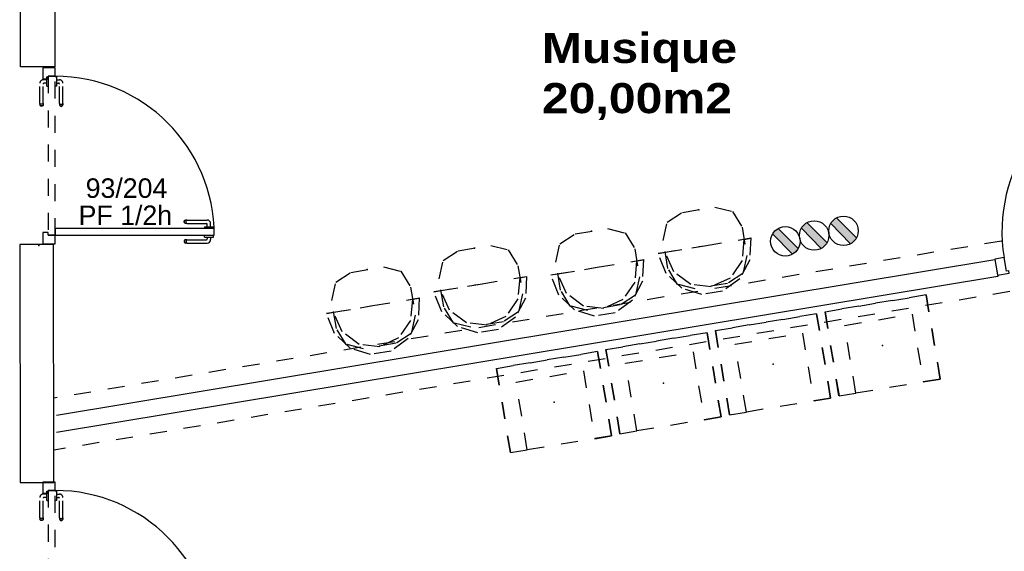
# Model space of a CAD drawing. Header units: millimetres. Extents: x -15 to 127, y -65 to 67.
# Tile 271 of 476: x 41.74 to 47.5, y 15.06 to 18.17. Entities that reach past the tile are written whole.
import ezdxf

# ---------------------------------------------------------------- set-up
doc = ezdxf.new("R2010")
doc.units = ezdxf.units.MM
doc.header["$MEASUREMENT"] = 0
doc.linetypes.add('PC_DASH_3', pattern=[0.055556, 0.027778, -0.027778])
doc.linetypes.add('PC_DASH_5', pattern=[0.069444, 0.027778, -0.041667])
doc.layers.add('Cfa', color=1, linetype='Continuous')
doc.layers.add('structure rdc', color=7, linetype='Continuous')
doc.styles.get("Standard").update_dxf_attribs({"font": 'BKANT.TTF'})

# ---------------------------------------------------------------- blocks, each defined once
blk = doc.blocks.new('BDR')
for p, q in [((-0.217, 0.129), (0.124, 0.469)), ((-0.123, 0.033), (0.222, 0.37))]:
    blk.add_line(p, q)
blk.add_circle((0.002, 0.25), 0.251)
blk.add_solid([(-0.219, 0.137), (0.124, 0.469), (-0.123, 0.033), (0.222, 0.37)])
blk = doc.blocks.new('PD_4888')
at = {"layer": 'structure rdc', "color": 0}
for p, q in [((43.38, -11.8509), (43.3794, -11.8544)), ((43.3794, -11.8544), (43.38, -11.8578)), ((43.3818, -11.8479), (43.38, -11.8509)), ((43.38, -11.8578), (43.3818, -11.8608)), ((43.3844, -11.8457), (43.3818, -11.8479)), ((43.3818, -11.8608), (43.3844, -11.863)), ((43.383, -11.8509), (43.3825, -11.8544)), ((43.3825, -11.8544), (43.383, -11.8578)), ((43.3846, -11.8479), (43.383, -11.8509)), ((43.383, -11.8578), (43.3846, -11.8608)), ((43.3877, -11.8445), (43.3844, -11.8457)), ((43.3844, -11.863), (43.3877, -11.8642)), ((43.3869, -11.8457), (43.3846, -11.8479)), ((43.3846, -11.8608), (43.3869, -11.863)), ((43.3899, -11.8445), (43.3877, -11.8445)), ((43.3899, -11.8642), (43.3877, -11.8642)), ((43.396, -11.8445), (43.3899, -11.8445)), ((43.396, -11.8642), (43.3899, -11.8642)), ((43.3921, -11.8509), (43.3917, -11.8544)), ((43.3917, -11.8544), (43.3921, -11.8578)), ((43.393, -11.8479), (43.3921, -11.8509)), ((43.3921, -11.8578), (43.393, -11.8608)), ((43.3943, -11.8457), (43.393, -11.8479)), ((43.393, -11.8608), (43.3943, -11.863)), ((43.396, -11.8445), (43.5103, -11.8445)), ((43.396, -11.8642), (43.515, -11.8642)), ((43.4981, -11.8191), (43.4981, -11.819)), ((43.4981, -11.8289), (43.4981, -11.8191)), ((43.4981, -11.829), (43.4981, -11.8289)), ((43.4981, -11.829), (43.4998, -11.829)), ((43.4998, -11.829), (43.5045, -11.829)), ((43.5045, -11.829), (43.5117, -11.829)), ((43.5117, -11.829), (43.5205, -11.829)), ((43.5153, -11.829), (43.5153, -11.8395)), ((43.5205, -11.829), (43.5299, -11.829)), ((43.5299, -11.829), (43.5387, -11.829)), ((43.535, -11.829), (43.535, -11.8442)), ((43.5387, -11.829), (43.5459, -11.829)), ((43.5459, -11.829), (43.5506, -11.829)), ((43.5506, -11.829), (43.5522, -11.829)), ((43.5522, -11.8191), (43.5522, -11.819)), ((43.5522, -11.8289), (43.5522, -11.8191)), ((43.5522, -11.829), (43.5522, -11.8289))]:
    blk.add_line(p, q, dxfattribs=at)
for centre, radius in [((43.5103, -11.8395), 0.00501), ((43.515, -11.8442), 0.02)]:
    blk.add_arc(centre, radius, 270, 0, dxfattribs=at)
blk = doc.blocks.new('PD_4889')
at = {"layer": 'structure rdc', "color": 0}
for p, q in [((43.3794, -11.7394), (43.38, -11.736)), ((43.38, -11.7429), (43.3794, -11.7394)), ((43.38, -11.736), (43.3818, -11.733)), ((43.3818, -11.7459), (43.38, -11.7429)), ((43.3818, -11.733), (43.3844, -11.7308)), ((43.3844, -11.7481), (43.3818, -11.7459)), ((43.3825, -11.7394), (43.383, -11.736)), ((43.383, -11.7429), (43.3825, -11.7394)), ((43.383, -11.736), (43.3846, -11.733)), ((43.3846, -11.7459), (43.383, -11.7429)), ((43.3844, -11.7308), (43.3877, -11.7296)), ((43.3877, -11.7493), (43.3844, -11.7481)), ((43.3846, -11.733), (43.3869, -11.7308)), ((43.3869, -11.7481), (43.3846, -11.7459)), ((43.3899, -11.7296), (43.3877, -11.7296)), ((43.3899, -11.7493), (43.3877, -11.7493)), ((43.396, -11.7296), (43.3899, -11.7296)), ((43.396, -11.7493), (43.3899, -11.7493)), ((43.3917, -11.7394), (43.3921, -11.736)), ((43.3921, -11.7429), (43.3917, -11.7394)), ((43.3921, -11.736), (43.393, -11.733)), ((43.393, -11.7459), (43.3921, -11.7429)), ((43.393, -11.733), (43.3943, -11.7308)), ((43.3943, -11.7481), (43.393, -11.7459)), ((43.396, -11.7296), (43.515, -11.7296)), ((43.396, -11.7493), (43.5103, -11.7493)), ((43.535, -11.7699), (43.535, -11.7496)), ((43.4981, -11.7699), (43.4998, -11.7699)), ((43.4981, -11.7699), (43.4981, -11.77)), ((43.4981, -11.77), (43.4981, -11.7798)), ((43.4981, -11.7798), (43.4981, -11.7799)), ((43.4998, -11.7699), (43.5045, -11.7699)), ((43.5045, -11.7699), (43.5117, -11.7699)), ((43.5117, -11.7699), (43.5205, -11.7699)), ((43.5153, -11.7699), (43.5153, -11.7543)), ((43.5205, -11.7699), (43.5299, -11.7699)), ((43.5299, -11.7699), (43.5387, -11.7699)), ((43.5387, -11.7699), (43.5459, -11.7699)), ((43.5459, -11.7699), (43.5506, -11.7699)), ((43.5506, -11.7699), (43.5522, -11.7699)), ((43.5522, -11.7699), (43.5522, -11.77)), ((43.5522, -11.77), (43.5522, -11.7798)), ((43.5522, -11.7798), (43.5522, -11.7799))]:
    blk.add_line(p, q, dxfattribs=at)
for centre, radius in [((43.5103, -11.7543), 0.00501), ((43.515, -11.7496), 0.02)]:
    blk.add_arc(centre, radius, 0, 90, dxfattribs=at)
blk = doc.blocks.new('PD_4887')
at = {"layer": 'structure rdc'}
for name in ['PD_4889', 'PD_4888']:
    blk.add_blockref(name, (0, 0), dxfattribs=at)
blk = doc.blocks.new('PD_4892')
at = {"layer": 'structure rdc', "color": 0, "linetype": 'PC_DASH_3'}
for p, q in [((42.6254, -10.8916), (42.6253, -10.8916)), ((42.6254, -10.9456), (42.6253, -10.9456)), ((42.6352, -10.8916), (42.6254, -10.8916)), ((42.6352, -10.9456), (42.6254, -10.9456)), ((42.6353, -10.8916), (42.6352, -10.8916)), ((42.6353, -10.9456), (42.6352, -10.9456)), ((42.6353, -10.8932), (42.6353, -10.8916)), ((42.6353, -10.8979), (42.6353, -10.8932)), ((42.6353, -10.9051), (42.6353, -10.8979)), ((42.6353, -10.9139), (42.6353, -10.9051)), ((42.6353, -10.9087), (42.6505, -10.9087)), ((42.6353, -10.9233), (42.6353, -10.9139)), ((42.6353, -10.9321), (42.6353, -10.9233)), ((42.6353, -10.9285), (42.6458, -10.9285)), ((42.6353, -10.9393), (42.6353, -10.9321)), ((42.6353, -10.944), (42.6353, -10.9393)), ((42.6353, -10.9456), (42.6353, -10.944)), ((42.6508, -11.0477), (42.6508, -10.9335)), ((42.6706, -11.0477), (42.6706, -10.9288)), ((42.6508, -11.0477), (42.6508, -11.0539)), ((42.6508, -11.0539), (42.6508, -11.0561)), ((42.6508, -11.0561), (42.652, -11.0594)), ((42.652, -11.0494), (42.6543, -11.0508)), ((42.652, -11.0568), (42.6543, -11.0592)), ((42.652, -11.0594), (42.6543, -11.062)), ((42.6543, -11.0508), (42.6573, -11.0517)), ((42.6543, -11.0592), (42.6573, -11.0608)), ((42.6573, -11.0517), (42.6607, -11.052)), ((42.6573, -11.0608), (42.6607, -11.0613)), ((42.6607, -11.052), (42.6641, -11.0517)), ((42.6607, -11.0613), (42.6641, -11.0608)), ((42.6641, -11.0517), (42.6671, -11.0508)), ((42.6641, -11.0608), (42.6671, -11.0592)), ((42.6671, -11.0508), (42.6694, -11.0494)), ((42.6671, -11.0592), (42.6694, -11.0568)), ((42.6671, -11.062), (42.6694, -11.0594)), ((42.6694, -11.0594), (42.6706, -11.0561)), ((42.6706, -11.0477), (42.6706, -11.0539)), ((42.6706, -11.0539), (42.6706, -11.0561)), ((42.6543, -11.062), (42.6573, -11.0638)), ((42.6573, -11.0638), (42.6607, -11.0644)), ((42.6607, -11.0644), (42.6641, -11.0638)), ((42.6641, -11.0638), (42.6671, -11.062))]:
    blk.add_line(p, q, dxfattribs=at)
for centre, radius in [((42.6458, -10.9335), 0.00501), ((42.6505, -10.9288), 0.02)]:
    blk.add_arc(centre, radius, 0, 90, dxfattribs=at)
blk = doc.blocks.new('PD_4893')
at = {"layer": 'structure rdc', "color": 0, "linetype": 'PC_DASH_3'}
for p, q in [((42.5359, -11.0477), (42.5359, -10.9288)), ((42.5556, -11.0477), (42.5556, -10.9335)), ((42.5763, -10.9087), (42.5559, -10.9087)), ((42.5763, -10.9285), (42.5607, -10.9285)), ((42.5763, -10.8932), (42.5763, -10.8916)), ((42.5763, -10.8916), (42.5764, -10.8916)), ((42.5763, -10.8979), (42.5763, -10.8932)), ((42.5763, -10.9051), (42.5763, -10.8979)), ((42.5763, -10.9139), (42.5763, -10.9051)), ((42.5763, -10.9233), (42.5763, -10.9139)), ((42.5763, -10.9321), (42.5763, -10.9233)), ((42.5763, -10.9393), (42.5763, -10.9321)), ((42.5763, -10.944), (42.5763, -10.9393)), ((42.5763, -10.9456), (42.5763, -10.944)), ((42.5763, -10.9456), (42.5764, -10.9456)), ((42.5764, -10.8916), (42.5862, -10.8916)), ((42.5764, -10.9456), (42.5862, -10.9456)), ((42.5862, -10.8916), (42.5863, -10.8916)), ((42.5862, -10.9456), (42.5863, -10.9456)), ((42.5359, -11.0477), (42.5359, -11.0539)), ((42.5359, -11.0539), (42.5359, -11.0561)), ((42.5371, -11.0594), (42.5359, -11.0561)), ((42.5393, -11.0508), (42.5371, -11.0494)), ((42.5393, -11.0592), (42.5371, -11.0568)), ((42.5393, -11.062), (42.5371, -11.0594)), ((42.5424, -11.0517), (42.5393, -11.0508)), ((42.5424, -11.0608), (42.5393, -11.0592)), ((42.5458, -11.052), (42.5424, -11.0517)), ((42.5458, -11.0613), (42.5424, -11.0608)), ((42.5492, -11.0517), (42.5458, -11.052)), ((42.5492, -11.0608), (42.5458, -11.0613)), ((42.5522, -11.0508), (42.5492, -11.0517)), ((42.5522, -11.0592), (42.5492, -11.0608)), ((42.5545, -11.0494), (42.5522, -11.0508)), ((42.5545, -11.0568), (42.5522, -11.0592)), ((42.5545, -11.0594), (42.5522, -11.062)), ((42.5556, -11.0561), (42.5545, -11.0594)), ((42.5556, -11.0477), (42.5556, -11.0539)), ((42.5556, -11.0539), (42.5556, -11.0561)), ((42.5424, -11.0638), (42.5393, -11.062)), ((42.5458, -11.0644), (42.5424, -11.0638)), ((42.5492, -11.0638), (42.5458, -11.0644)), ((42.5522, -11.062), (42.5492, -11.0638))]:
    blk.add_line(p, q, dxfattribs=at)
for centre, radius in [((42.5559, -10.9288), 0.02), ((42.5607, -10.9335), 0.00501)]:
    blk.add_arc(centre, radius, 90, 180, dxfattribs=at)
blk = doc.blocks.new('PD_4891')
at = {"layer": 'structure rdc'}
for name in ['PD_4893', 'PD_4892']:
    blk.add_blockref(name, (0, 0), dxfattribs=at)
blk = doc.blocks.new('PD_4890')
at = {"layer": 'structure rdc', "color": 0, "linetype": 'PC_DASH_3'}
blk.add_lwpolyline([(42.6253, -10.8876), (42.5853, -10.8876), (42.5853, -11.8188), (42.6253, -11.8188), (42.6253, -10.8876)], dxfattribs=at)
at = {"layer": 'structure rdc'}
blk.add_blockref('PD_4891', (0, 0), dxfattribs=at)
blk = doc.blocks.new('PD_4886')
at = {"layer": 'structure rdc', "color": 0}
for points in [[(42.5528, -10.8392), (42.5528, -10.9036), (42.5849, -10.9036), (42.5849, -10.8877), (42.6249, -10.8877), (42.6249, -10.8392), (42.5528, -10.8392)], [(42.5849, -11.819), (42.5849, -11.8031), (42.5528, -11.8031), (42.5528, -11.869), (42.6249, -11.869), (42.6249, -11.819), (42.5849, -11.819)], [(43.5562, -11.819), (43.5562, -11.7789), (42.6249, -11.7789), (42.6249, -11.819), (43.5562, -11.819)]]:
    blk.add_lwpolyline(points, dxfattribs=at)
blk.add_arc((42.6249, -11.819), 0.9313, 0, 90, dxfattribs=at)
at = {"layer": 'structure rdc'}
for name in ['PD_4890', 'PD_4887']:
    blk.add_blockref(name, (0, 0), dxfattribs=at)
blk = doc.blocks.new('PD_4896')
at = {"layer": 'structure rdc', "color": 0}
for p, q in [((43.38, -9.4266), (43.3794, -9.43)), ((43.3794, -9.43), (43.38, -9.4334)), ((43.3818, -9.4236), (43.38, -9.4266)), ((43.38, -9.4334), (43.3818, -9.4364)), ((43.3844, -9.4213), (43.3818, -9.4236)), ((43.3818, -9.4364), (43.3844, -9.4387)), ((43.383, -9.4266), (43.3825, -9.43)), ((43.3825, -9.43), (43.383, -9.4334)), ((43.3846, -9.4236), (43.383, -9.4266)), ((43.383, -9.4334), (43.3846, -9.4364)), ((43.3877, -9.4201), (43.3844, -9.4213)), ((43.3844, -9.4387), (43.3877, -9.4399)), ((43.3869, -9.4213), (43.3846, -9.4236)), ((43.3846, -9.4364), (43.3869, -9.4387)), ((43.3899, -9.4201), (43.3877, -9.4201)), ((43.3899, -9.4399), (43.3877, -9.4399)), ((43.396, -9.4201), (43.3899, -9.4201)), ((43.396, -9.4399), (43.3899, -9.4399)), ((43.3921, -9.4266), (43.3917, -9.43)), ((43.3917, -9.43), (43.3921, -9.4334)), ((43.393, -9.4236), (43.3921, -9.4266)), ((43.3921, -9.4334), (43.393, -9.4364)), ((43.3943, -9.4213), (43.393, -9.4236)), ((43.393, -9.4364), (43.3943, -9.4387)), ((43.396, -9.4201), (43.5103, -9.4201)), ((43.396, -9.4399), (43.515, -9.4399)), ((43.4981, -9.3947), (43.4981, -9.3946)), ((43.4981, -9.4045), (43.4981, -9.3947)), ((43.4981, -9.4046), (43.4981, -9.4045)), ((43.4981, -9.4046), (43.4998, -9.4046)), ((43.4998, -9.4046), (43.5045, -9.4046)), ((43.5045, -9.4046), (43.5117, -9.4046)), ((43.5117, -9.4046), (43.5205, -9.4046)), ((43.5153, -9.4046), (43.5153, -9.4151)), ((43.5205, -9.4046), (43.5299, -9.4046)), ((43.5299, -9.4046), (43.5387, -9.4046)), ((43.535, -9.4046), (43.535, -9.4198)), ((43.5387, -9.4046), (43.5459, -9.4046)), ((43.5459, -9.4046), (43.5506, -9.4046)), ((43.5506, -9.4046), (43.5522, -9.4046)), ((43.5522, -9.3947), (43.5522, -9.3946)), ((43.5522, -9.4045), (43.5522, -9.3947)), ((43.5522, -9.4046), (43.5522, -9.4045))]:
    blk.add_line(p, q, dxfattribs=at)
for centre, radius in [((43.5103, -9.4151), 0.00501), ((43.515, -9.4198), 0.02)]:
    blk.add_arc(centre, radius, 270, 0, dxfattribs=at)
blk = doc.blocks.new('PD_4897')
at = {"layer": 'structure rdc', "color": 0}
for p, q in [((43.3794, -9.3151), (43.38, -9.3116)), ((43.38, -9.3185), (43.3794, -9.3151)), ((43.38, -9.3116), (43.3818, -9.3086)), ((43.3818, -9.3215), (43.38, -9.3185)), ((43.3818, -9.3086), (43.3844, -9.3064)), ((43.3844, -9.3237), (43.3818, -9.3215)), ((43.3825, -9.3151), (43.383, -9.3116)), ((43.383, -9.3185), (43.3825, -9.3151)), ((43.383, -9.3116), (43.3846, -9.3086)), ((43.3846, -9.3215), (43.383, -9.3185)), ((43.3844, -9.3064), (43.3877, -9.3052)), ((43.3877, -9.3249), (43.3844, -9.3237)), ((43.3846, -9.3086), (43.3869, -9.3064)), ((43.3869, -9.3237), (43.3846, -9.3215)), ((43.3899, -9.3052), (43.3877, -9.3052)), ((43.3899, -9.3249), (43.3877, -9.3249)), ((43.396, -9.3052), (43.3899, -9.3052)), ((43.396, -9.3249), (43.3899, -9.3249)), ((43.3917, -9.3151), (43.3921, -9.3116)), ((43.3921, -9.3185), (43.3917, -9.3151)), ((43.3921, -9.3116), (43.393, -9.3086)), ((43.393, -9.3215), (43.3921, -9.3185)), ((43.393, -9.3086), (43.3943, -9.3064)), ((43.3943, -9.3237), (43.393, -9.3215)), ((43.396, -9.3052), (43.515, -9.3052)), ((43.396, -9.3249), (43.5103, -9.3249)), ((43.5153, -9.3456), (43.5153, -9.3299)), ((43.535, -9.3456), (43.535, -9.3252)), ((43.4981, -9.3456), (43.4998, -9.3456)), ((43.4981, -9.3456), (43.4981, -9.3457)), ((43.4981, -9.3457), (43.4981, -9.3555)), ((43.4981, -9.3555), (43.4981, -9.3556)), ((43.4998, -9.3456), (43.5045, -9.3456)), ((43.5045, -9.3456), (43.5117, -9.3456)), ((43.5117, -9.3456), (43.5205, -9.3456)), ((43.5205, -9.3456), (43.5299, -9.3456)), ((43.5299, -9.3456), (43.5387, -9.3456)), ((43.5387, -9.3456), (43.5459, -9.3456)), ((43.5459, -9.3456), (43.5506, -9.3456)), ((43.5506, -9.3456), (43.5522, -9.3456)), ((43.5522, -9.3456), (43.5522, -9.3457)), ((43.5522, -9.3457), (43.5522, -9.3555)), ((43.5522, -9.3555), (43.5522, -9.3556))]:
    blk.add_line(p, q, dxfattribs=at)
for centre, radius in [((43.5103, -9.3299), 0.00501), ((43.515, -9.3252), 0.02)]:
    blk.add_arc(centre, radius, 0, 90, dxfattribs=at)
blk = doc.blocks.new('PD_4895')
at = {"layer": 'structure rdc'}
for name in ['PD_4897', 'PD_4896']:
    blk.add_blockref(name, (0, 0), dxfattribs=at)
blk = doc.blocks.new('PD_4900')
at = {"layer": 'structure rdc', "color": 0, "linetype": 'PC_DASH_3'}
for p, q in [((42.6254, -8.4672), (42.6253, -8.4672)), ((42.6352, -8.4672), (42.6254, -8.4672)), ((42.6353, -8.4672), (42.6352, -8.4672)), ((42.6353, -8.4688), (42.6353, -8.4672)), ((42.6254, -8.5213), (42.6253, -8.5213)), ((42.6352, -8.5213), (42.6254, -8.5213)), ((42.6353, -8.5213), (42.6352, -8.5213)), ((42.6353, -8.4735), (42.6353, -8.4688)), ((42.6353, -8.4807), (42.6353, -8.4735)), ((42.6353, -8.4895), (42.6353, -8.4807)), ((42.6353, -8.4844), (42.6505, -8.4844)), ((42.6353, -8.4989), (42.6353, -8.4895)), ((42.6353, -8.5078), (42.6353, -8.4989)), ((42.6353, -8.5041), (42.6458, -8.5041)), ((42.6353, -8.5149), (42.6353, -8.5078)), ((42.6353, -8.5196), (42.6353, -8.5149)), ((42.6353, -8.5213), (42.6353, -8.5196)), ((42.6508, -8.6234), (42.6508, -8.5091)), ((42.6706, -8.6234), (42.6706, -8.5044)), ((42.6508, -8.6234), (42.6508, -8.6295)), ((42.6508, -8.6295), (42.6508, -8.6317)), ((42.6508, -8.6317), (42.652, -8.635)), ((42.652, -8.6251), (42.6543, -8.6265)), ((42.652, -8.6325), (42.6543, -8.6349)), ((42.652, -8.635), (42.6543, -8.6377)), ((42.6543, -8.6265), (42.6573, -8.6274)), ((42.6543, -8.6349), (42.6573, -8.6364)), ((42.6543, -8.6377), (42.6573, -8.6394)), ((42.6573, -8.6274), (42.6607, -8.6277)), ((42.6573, -8.6364), (42.6607, -8.637)), ((42.6573, -8.6394), (42.6607, -8.64)), ((42.6607, -8.6277), (42.6641, -8.6274)), ((42.6607, -8.637), (42.6641, -8.6364)), ((42.6607, -8.64), (42.6641, -8.6394)), ((42.6641, -8.6274), (42.6671, -8.6265)), ((42.6641, -8.6364), (42.6671, -8.6349)), ((42.6641, -8.6394), (42.6671, -8.6377)), ((42.6671, -8.6265), (42.6694, -8.6251)), ((42.6671, -8.6349), (42.6694, -8.6325)), ((42.6671, -8.6377), (42.6694, -8.635)), ((42.6694, -8.635), (42.6706, -8.6317)), ((42.6706, -8.6234), (42.6706, -8.6295)), ((42.6706, -8.6295), (42.6706, -8.6317))]:
    blk.add_line(p, q, dxfattribs=at)
for centre, radius in [((42.6458, -8.5091), 0.00501), ((42.6505, -8.5044), 0.02)]:
    blk.add_arc(centre, radius, 0, 90, dxfattribs=at)
blk = doc.blocks.new('PD_4901')
at = {"layer": 'structure rdc', "color": 0, "linetype": 'PC_DASH_3'}
for p, q in [((42.5763, -8.4688), (42.5763, -8.4672)), ((42.5763, -8.4672), (42.5764, -8.4672)), ((42.5764, -8.4672), (42.5862, -8.4672)), ((42.5862, -8.4672), (42.5863, -8.4672)), ((42.5359, -8.6234), (42.5359, -8.5044)), ((42.5556, -8.6234), (42.5556, -8.5091)), ((42.5763, -8.4844), (42.5559, -8.4844)), ((42.5763, -8.5041), (42.5607, -8.5041)), ((42.5763, -8.4735), (42.5763, -8.4688)), ((42.5763, -8.4807), (42.5763, -8.4735)), ((42.5763, -8.4895), (42.5763, -8.4807)), ((42.5763, -8.4989), (42.5763, -8.4895)), ((42.5763, -8.5078), (42.5763, -8.4989)), ((42.5763, -8.5149), (42.5763, -8.5078)), ((42.5763, -8.5196), (42.5763, -8.5149)), ((42.5763, -8.5213), (42.5763, -8.5196)), ((42.5763, -8.5213), (42.5764, -8.5213)), ((42.5764, -8.5213), (42.5862, -8.5213)), ((42.5862, -8.5213), (42.5863, -8.5213)), ((42.5359, -8.6234), (42.5359, -8.6295)), ((42.5359, -8.6295), (42.5359, -8.6317)), ((42.5371, -8.635), (42.5359, -8.6317)), ((42.5393, -8.6265), (42.5371, -8.6251)), ((42.5393, -8.6349), (42.5371, -8.6325)), ((42.5393, -8.6377), (42.5371, -8.635)), ((42.5424, -8.6274), (42.5393, -8.6265)), ((42.5424, -8.6364), (42.5393, -8.6349)), ((42.5424, -8.6394), (42.5393, -8.6377)), ((42.5458, -8.6277), (42.5424, -8.6274)), ((42.5458, -8.637), (42.5424, -8.6364)), ((42.5458, -8.64), (42.5424, -8.6394)), ((42.5492, -8.6274), (42.5458, -8.6277)), ((42.5492, -8.6364), (42.5458, -8.637)), ((42.5492, -8.6394), (42.5458, -8.64)), ((42.5522, -8.6265), (42.5492, -8.6274)), ((42.5522, -8.6349), (42.5492, -8.6364)), ((42.5522, -8.6377), (42.5492, -8.6394)), ((42.5545, -8.6251), (42.5522, -8.6265)), ((42.5545, -8.6325), (42.5522, -8.6349)), ((42.5545, -8.635), (42.5522, -8.6377)), ((42.5556, -8.6317), (42.5545, -8.635)), ((42.5556, -8.6234), (42.5556, -8.6295)), ((42.5556, -8.6295), (42.5556, -8.6317))]:
    blk.add_line(p, q, dxfattribs=at)
for centre, radius in [((42.5559, -8.5044), 0.02), ((42.5607, -8.5091), 0.00501)]:
    blk.add_arc(centre, radius, 90, 180, dxfattribs=at)
blk = doc.blocks.new('PD_4899')
at = {"layer": 'structure rdc'}
for name in ['PD_4901', 'PD_4900']:
    blk.add_blockref(name, (0, 0), dxfattribs=at)
blk = doc.blocks.new('PD_4898')
at = {"layer": 'structure rdc', "color": 0, "linetype": 'PC_DASH_3'}
blk.add_lwpolyline([(42.6253, -8.4632), (42.5853, -8.4632), (42.5853, -9.3945), (42.6253, -9.3945), (42.6253, -8.4632)], dxfattribs=at)
at = {"layer": 'structure rdc'}
blk.add_blockref('PD_4899', (0, 0), dxfattribs=at)
blk = doc.blocks.new('PD_4894')
at = {"layer": 'structure rdc', "color": 0}
for points in [[(42.5528, -8.4148), (42.5528, -8.4792), (42.5849, -8.4792), (42.5849, -8.4633), (42.6249, -8.4633), (42.6249, -8.4148), (42.5528, -8.4148)], [(42.5849, -9.3946), (42.5849, -9.3787), (42.5528, -9.3787), (42.5528, -9.4447), (42.6249, -9.4447), (42.6249, -9.3946), (42.5849, -9.3946)], [(43.5562, -9.3946), (43.5562, -9.3546), (42.6249, -9.3546), (42.6249, -9.3946), (43.5562, -9.3946)]]:
    blk.add_lwpolyline(points, dxfattribs=at)
blk.add_arc((42.6249, -9.3946), 0.9313, 0, 90, dxfattribs=at)
at = {"layer": 'structure rdc'}
for name in ['PD_4898', 'PD_4895']:
    blk.add_blockref(name, (0, 0), dxfattribs=at)
blk = doc.blocks.new('PD_4967')
at = {"layer": 'structure rdc', "color": 0}
for points in [[(48.903, -8.4614), (48.9425, -8.4549), (49.0951, -9.3723), (49.0556, -9.3788), (48.903, -8.4614)], [(49.1493, -9.3632), (49.1649, -9.4572), (49.0959, -9.4687), (49.0934, -9.4539), (49.1082, -9.4514), (49.0951, -9.3723), (49.1493, -9.3632)], [(48.1234, -9.5339), (48.139, -9.6278), (48.2081, -9.6164), (48.2056, -9.6016), (48.1908, -9.604), (48.1777, -9.5248), (48.1234, -9.5339)]]:
    blk.add_lwpolyline(points, dxfattribs=at)
blk.add_arc((49.0951, -9.3723), 0.93, 99.44306, 189.44306, dxfattribs=at)
blk = doc.blocks.new('PD_5178')
at = {"layer": 'structure rdc', "color": 0, "linetype": 'PC_DASH_3'}
for p, q in [((46.0674, -9.5403), (46.0289, -9.5466)), ((45.5254, -9.6258), (45.566, -9.6191))]:
    blk.add_line(p, q, dxfattribs=at)
for points in [[(45.9319, -9.8022), (45.7418, -9.8337), (45.639, -9.8082), (45.5827, -9.7147), (45.5555, -9.5508), (45.5786, -9.4441), (45.6677, -9.3868), (45.8578, -9.3553), (45.9606, -9.3808), (46.0169, -9.4742), (46.0441, -9.6382), (46.021, -9.7448), (45.9319, -9.8022)], [(45.7965, -9.5816), (46.0678, -9.5366), (46.0613, -9.6638), (46.0024, -9.7747), (45.9026, -9.8474), (45.7819, -9.8674), (45.6641, -9.8308), (45.5725, -9.7449), (45.5252, -9.6266), (45.7965, -9.5816)], [(45.7965, -9.5816), (46.0273, -9.5434), (46.0163, -9.6688), (45.9465, -9.7708), (45.8364, -9.8222), (45.7157, -9.8091), (45.6167, -9.735), (45.5658, -9.6199), (45.7965, -9.5816)]]:
    blk.add_lwpolyline(points, dxfattribs=at)
blk = doc.blocks.new('PD_5177')
at = {"layer": 'structure rdc', "color": 0}
blk.add_point((45.7628, -9.371), dxfattribs=at)
at = {"layer": 'structure rdc'}
blk.add_blockref('PD_5178', (0, 0), dxfattribs=at)
blk = doc.blocks.new('PD_5180')
at = {"layer": 'structure rdc', "color": 0, "linetype": 'PC_DASH_3'}
for p, q in [((46.6953, -9.4139), (46.6569, -9.4202)), ((46.1533, -9.4994), (46.1939, -9.4927))]:
    blk.add_line(p, q, dxfattribs=at)
for points in [[(46.5598, -9.6757), (46.3697, -9.7073), (46.2669, -9.6818), (46.2106, -9.5883), (46.1834, -9.4244), (46.2066, -9.3177), (46.2956, -9.2604), (46.4857, -9.2289), (46.5885, -9.2544), (46.6448, -9.3478), (46.672, -9.5118), (46.6489, -9.6184), (46.5598, -9.6757)], [(46.4245, -9.4552), (46.6958, -9.4102), (46.6892, -9.5374), (46.6303, -9.6483), (46.5306, -9.721), (46.4098, -9.741), (46.292, -9.7044), (46.2004, -9.6185), (46.1532, -9.5002), (46.4245, -9.4552)], [(46.4245, -9.4552), (46.6552, -9.417), (46.6442, -9.5424), (46.5744, -9.6444), (46.4644, -9.6958), (46.3437, -9.6827), (46.2446, -9.6086), (46.1938, -9.4935), (46.4245, -9.4552)]]:
    blk.add_lwpolyline(points, dxfattribs=at)
blk = doc.blocks.new('PD_5179')
at = {"layer": 'structure rdc', "color": 0}
blk.add_point((46.3907, -9.2446), dxfattribs=at)
at = {"layer": 'structure rdc'}
blk.add_blockref('PD_5180', (0, 0), dxfattribs=at)
blk = doc.blocks.new('PD_5182')
at = {"layer": 'structure rdc', "color": 0, "linetype": 'PC_DASH_3'}
for p, q in [((44.7555, -9.7648), (44.717, -9.7711)), ((44.2134, -9.8503), (44.254, -9.8436))]:
    blk.add_line(p, q, dxfattribs=at)
for points in [[(44.62, -10.0266), (44.4299, -10.0582), (44.3271, -10.0327), (44.2708, -9.9392), (44.2436, -9.7753), (44.2667, -9.6686), (44.3558, -9.6113), (44.5459, -9.5798), (44.6487, -9.6053), (44.705, -9.6987), (44.7322, -9.8627), (44.7091, -9.9693), (44.62, -10.0266)], [(44.4846, -9.8061), (44.7559, -9.7611), (44.7494, -9.8883), (44.6905, -9.9992), (44.5907, -10.0719), (44.47, -10.0919), (44.3522, -10.0553), (44.2606, -9.9694), (44.2133, -9.8511), (44.4846, -9.8061)], [(44.4846, -9.8061), (44.7153, -9.7678), (44.7044, -9.8933), (44.6345, -9.9953), (44.5245, -10.0467), (44.4038, -10.0336), (44.3048, -9.9595), (44.2539, -9.8444), (44.4846, -9.8061)]]:
    blk.add_lwpolyline(points, dxfattribs=at)
blk = doc.blocks.new('PD_5181')
at = {"layer": 'structure rdc', "color": 0}
blk.add_point((44.4508, -9.5955), dxfattribs=at)
at = {"layer": 'structure rdc'}
blk.add_blockref('PD_5182', (0, 0), dxfattribs=at)
blk = doc.blocks.new('PD_5184')
at = {"layer": 'structure rdc', "color": 0, "linetype": 'PC_DASH_3'}
for p, q in [((45.3834, -9.6384), (45.345, -9.6447)), ((44.8414, -9.7239), (44.882, -9.7172))]:
    blk.add_line(p, q, dxfattribs=at)
for points in [[(45.2479, -9.9002), (45.0578, -9.9318), (44.955, -9.9063), (44.8987, -9.8128), (44.8715, -9.6489), (44.8947, -9.5422), (44.9837, -9.4849), (45.1738, -9.4534), (45.2766, -9.4789), (45.3329, -9.5723), (45.3601, -9.7363), (45.337, -9.8429), (45.2479, -9.9002)], [(45.1126, -9.6797), (45.3838, -9.6347), (45.3773, -9.7619), (45.3184, -9.8728), (45.2187, -9.9455), (45.0979, -9.9655), (44.9801, -9.9289), (44.8885, -9.8429), (44.8413, -9.7246), (45.1126, -9.6797)], [(45.1126, -9.6797), (45.3433, -9.6414), (45.3323, -9.7669), (45.2625, -9.8689), (45.1525, -9.9203), (45.0318, -9.9072), (44.9327, -9.8331), (44.8819, -9.718), (45.1126, -9.6797)]]:
    blk.add_lwpolyline(points, dxfattribs=at)
blk = doc.blocks.new('PD_5183')
at = {"layer": 'structure rdc', "color": 0}
blk.add_point((45.0788, -9.4691), dxfattribs=at)
at = {"layer": 'structure rdc'}
blk.add_blockref('PD_5184', (0, 0), dxfattribs=at)
blk = doc.blocks.new('PD_5226')
at = {"layer": 'structure rdc', "color": 0, "linetype": 'PC_DASH_3'}
for points in [[(47.8034, -10.2365), (47.2114, -10.3347), (47.1297, -9.8414), (47.7216, -9.7433), (47.8034, -10.2365)], [(47.8034, -10.2365), (47.7216, -9.7433), (47.1297, -9.8414), (47.2115, -10.3347), (47.3102, -10.3183), (47.2444, -9.9215), (47.6389, -9.8561), (47.7047, -10.2529), (47.8034, -10.2365)]]:
    blk.add_lwpolyline(points, dxfattribs=at)
blk = doc.blocks.new('PD_5225')
at = {"layer": 'structure rdc', "color": 0}
blk.add_point((47.4665, -10.039), dxfattribs=at)
at = {"layer": 'structure rdc'}
blk.add_blockref('PD_5226', (0, 0), dxfattribs=at)
blk = doc.blocks.new('PD_5228')
at = {"layer": 'structure rdc', "color": 0, "linetype": 'PC_DASH_3'}
for points in [[(47.1626, -10.3471), (46.5707, -10.4453), (46.4889, -9.952), (47.0808, -9.8538), (47.1626, -10.3471)], [(47.1626, -10.3471), (47.0808, -9.8538), (46.4889, -9.952), (46.5707, -10.4452), (46.6694, -10.4289), (46.6036, -10.0321), (46.9981, -9.9666), (47.0639, -10.3635), (47.1626, -10.3471)]]:
    blk.add_lwpolyline(points, dxfattribs=at)
blk = doc.blocks.new('PD_5227')
at = {"layer": 'structure rdc', "color": 0}
blk.add_point((46.8257, -10.1495), dxfattribs=at)
at = {"layer": 'structure rdc'}
blk.add_blockref('PD_5228', (0, 0), dxfattribs=at)
blk = doc.blocks.new('PD_5230')
at = {"layer": 'structure rdc', "color": 0, "linetype": 'PC_DASH_3'}
for points in [[(46.5218, -10.4577), (45.9299, -10.5558), (45.8481, -10.0626), (46.44, -9.9644), (46.5218, -10.4577)], [(46.5218, -10.4577), (46.44, -9.9644), (45.8481, -10.0626), (45.9299, -10.5558), (46.0286, -10.5394), (45.9628, -10.1426), (46.3573, -10.0772), (46.4231, -10.474), (46.5218, -10.4577)]]:
    blk.add_lwpolyline(points, dxfattribs=at)
blk = doc.blocks.new('PD_5229')
at = {"layer": 'structure rdc', "color": 0}
blk.add_point((46.185, -10.2601), dxfattribs=at)
at = {"layer": 'structure rdc'}
blk.add_blockref('PD_5230', (0, 0), dxfattribs=at)
blk = doc.blocks.new('PD_5232')
at = {"layer": 'structure rdc', "color": 0, "linetype": 'PC_DASH_3'}
for points in [[(45.881, -10.5682), (45.2891, -10.6664), (45.2073, -10.1731), (45.7992, -10.075), (45.881, -10.5682)], [(45.881, -10.5682), (45.7992, -10.075), (45.2073, -10.1731), (45.2891, -10.6664), (45.3878, -10.65), (45.322, -10.2532), (45.7165, -10.1878), (45.7823, -10.5846), (45.881, -10.5682)]]:
    blk.add_lwpolyline(points, dxfattribs=at)
blk = doc.blocks.new('PD_5231')
at = {"layer": 'structure rdc', "color": 0}
blk.add_point((45.5442, -10.3707), dxfattribs=at)
at = {"layer": 'structure rdc'}
blk.add_blockref('PD_5232', (0, 0), dxfattribs=at)

msp = doc.modelspace()

# ---------------------------------------------------------------- linework, layer by layer
at = {"layer": 'structure rdc', "color": 0, "linetype": 'PC_DASH_5'}
for p, q in [((49.4552, 17.2042), (41.9374, 15.9576)), ((49.5042, 16.9082), (41.9379, 15.6536))]:
    msp.add_line(p, q, dxfattribs=at)
at = {"layer": 'structure rdc', "color": 0}
for p, q in [((41.9538, 15.8589), (47.4442, 16.7694)), ((47.4442, 16.7694), (47.4606, 16.6707)), ((47.4606, 16.6707), (41.9538, 15.7576))]:
    msp.add_line(p, q, dxfattribs=at)
for points in [[(41.743, 17.8973), (41.743, 20.0438), (41.943, 20.0438), (41.943, 17.8973), (41.743, 17.8973)], [(41.9383, 15.4642), (41.9359, 16.8573), (41.9353, 16.8573), (41.7383, 16.8573), (41.7407, 15.4642), (41.9383, 15.4642)]]:
    msp.add_lwpolyline(points, dxfattribs=at)
msp.add_point((41.8497, 16.8515), dxfattribs=at)

# ---------------------------------------------------------------- block references
at = {"layer": 'Cfa', "xscale": 0.3430000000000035, "yscale": 0.3430000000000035, "zscale": 0.343, "rotation": 270}
for p in [(46.3008, 16.9103), (46.4727, 16.9377), (46.1322, 16.8763)]:
    msp.add_blockref('BDR', p, dxfattribs=at)
at = {"layer": 'structure rdc'}
for name in ['PD_4894', 'PD_4967', 'PD_5179', 'PD_5177', 'PD_5183', 'PD_5181', 'PD_5225', 'PD_5227', 'PD_5229', 'PD_5231', 'PD_4886']:
    msp.add_blockref(name, (-0.6795, 26.3053), dxfattribs=at)

# ---------------------------------------------------------------- texts
at = {"layer": 'structure rdc', "color": 0, "attachment_point": 1}
for s, insert, char_height, width in [('{\\fArial Black|b0|i0|c0|p34;Musique\\P20,00m2\\H1.3337x; }', (44.7936, 18.0955), 0.176205, 1.128889), ('{\\fArial|b0|i0|c0|p34;\\W0.98;93/204}', (42.1244, 17.244), 0.114102, 0.493889), ('{\\fArial|b0|i0|c0|p34;\\W0.98;PF 1/2h}', (42.0831, 17.085), 0.114102, 0.564444)]:
    msp.add_mtext(s, dxfattribs=dict(at, insert=insert, char_height=char_height, width=width))

doc.saveas('drawing.dxf')
